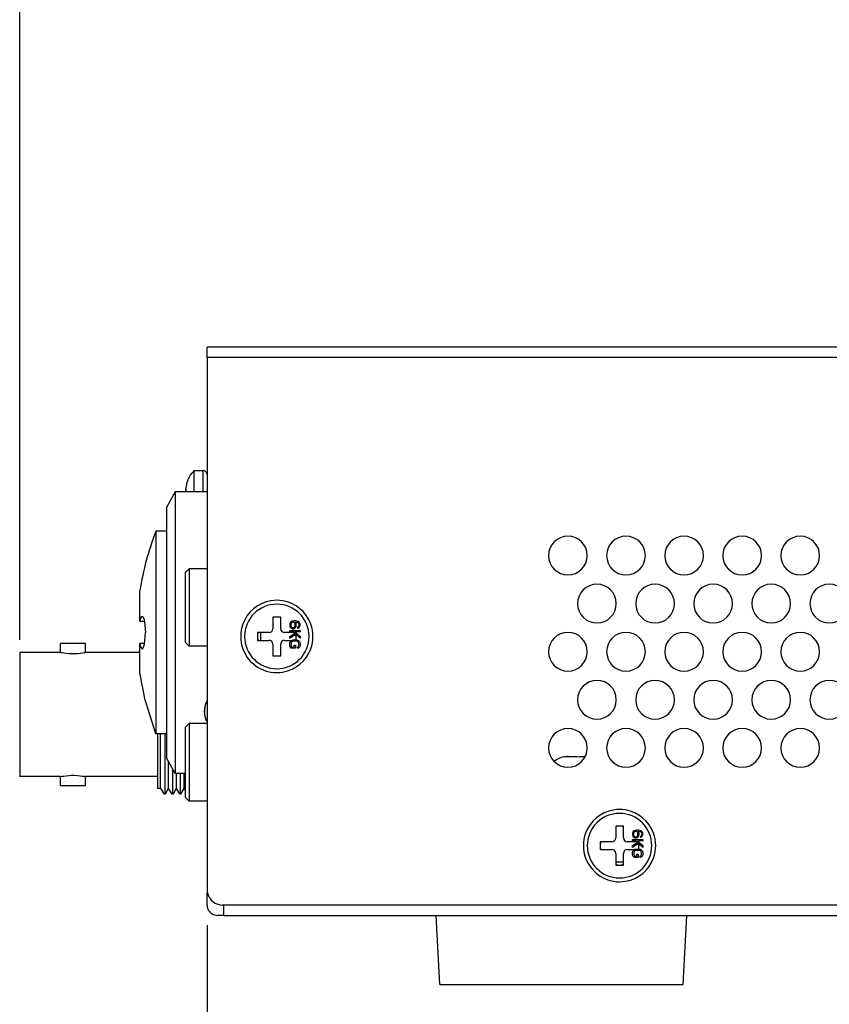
# Model space of a CAD drawing. Header units: millimetres. Extents: x 0 to 1524, y 0 to 1016.
# Tile 277 of 352: x 1198 to 1261, y 377 to 454. Entities that reach past the tile are written whole.
import ezdxf

# ---------------------------------------------------------------- set-up
doc = ezdxf.new("R2010")
doc.units = ezdxf.units.MM
doc.header["$LTSCALE"] = 83.82
doc.layers.get('0').update_dxf_attribs({"linetype": 'CONTINUOUS'})
doc.layers.add('02___PRT_ALL_AXES', color=7, linetype='CONTINUOUS')
doc.layers.add('03___PRT_ALL_CURVES', color=7, linetype='CONTINUOUS')
doc.styles.get("Standard").update_dxf_attribs({"font": 'txt', "width": 0.8})
doc.dimstyles.new('DIMSTYLE_1', dxfattribs={"dimtxt": 15, "dimasz": 12, "dimexe": 0.18, "dimexo": 0.0625, "dimgap": 0.09, "dimtad": 1, "dimzin": 0, "dimdsep": 46, "dimtxsty": 'STANDARD', "dimblk": 'CLOSED', "dimblk1": 'CLOSED', "dimblk2": 'CLOSED', "dimcen": 0.09, "dimadec": 0, "dimazin": 0, "dimtp": 0.01, "dimtm": 0.01, "dimtfac": 1, "dimtofl": 0, "dimtmove": 0, "dimatfit": 3, "dimldrblk": 'CLOSED', "dimfxl": 1, "dimtolj": 1, "dimtzin": 0, "dimarcsym": 0})

# ---------------------------------------------------------------- blocks, each defined once
blk = doc.blocks.new('_CLOSED')
at = {"color": 0, "linetype": 'BYBLOCK'}
for p, q in [((0, 0), (-1, 0.2083)), ((-1, 0.2083), (-1, -0.2083)), ((-1, -0.2083), (0, 0)), ((-1, 0), (0, 0))]:
    blk.add_line(p, q, dxfattribs=at)
blk = doc.blocks.new('*D5')
at = {"color": 2, "linetype": 'CONTINUOUS'}
for p, q in [((1198.145, 405.557), (1198.145, 520.528)), ((1416.104, 413.017), (1416.104, 520.528)), ((1198.145, 519.528), (1307.125, 519.528)), ((1416.104, 519.528), (1307.125, 519.528))]:
    blk.add_line(p, q, dxfattribs=at)
at = {"color": 2, "linetype": 'CONTINUOUS', "xscale": 12, "yscale": 12, "zscale": 12, "rotation": 180}
blk.add_blockref('_CLOSED', (1198.145, 519.528), dxfattribs=at)
at = {"color": 2, "linetype": 'CONTINUOUS', "xscale": 12, "yscale": 12, "zscale": 12}
blk.add_blockref('_CLOSED', (1416.104, 519.528), dxfattribs=at)
blk = doc.blocks.new('*D6')
at = {"color": 2, "linetype": 'CONTINUOUS'}
for p, q in [((1402.665, 384.013), (1402.665, 302.557)), ((1212.665, 383.454), (1212.665, 302.557)), ((1212.665, 303.557), (1307.665, 303.557)), ((1402.665, 303.557), (1307.665, 303.557))]:
    blk.add_line(p, q, dxfattribs=at)
at = {"color": 2, "linetype": 'CONTINUOUS', "xscale": 12, "yscale": 12, "zscale": 12, "rotation": 180}
blk.add_blockref('_CLOSED', (1212.665, 303.557), dxfattribs=at)
at = {"color": 2, "linetype": 'CONTINUOUS', "xscale": 12, "yscale": 12, "zscale": 12}
blk.add_blockref('_CLOSED', (1402.665, 303.557), dxfattribs=at)

msp = doc.modelspace()

# ---------------------------------------------------------------- linework, layer by layer
at = {"color": 7, "linetype": 'CONTINUOUS'}
for p, q in [((1212.665, 427.407), (1212.665, 428.207)), ((1380.265, 428.207), (1212.665, 428.207)), ((1212.665, 427.407), (1212.665, 386.207)), ((1377.58, 427.407), (1212.665, 427.407)), ((1211.015, 417.111), (1211.02, 417.25)), ((1211.028, 417.336), (1211.02, 417.25)), ((1211.061, 417.557), (1211.034, 417.399)), ((1211.051, 417.557), (1211.061, 417.557)), ((1210.183, 417.007), (1209.553, 415.857)), ((1210.183, 417.007), (1209.553, 415.857)), ((1212.665, 417.007), (1210.183, 417.007)), ((1211.015, 417.007), (1211.015, 417.111)), ((1209.553, 413.957), (1208.7, 413.957)), ((1210.965, 410.757), (1211.265, 411.057)), ((1212.665, 411.057), (1211.265, 411.057)), ((1210.965, 410.757), (1210.965, 410.157)), ((1210.965, 410.157), (1210.965, 408.057)), ((1210.965, 408.057), (1210.965, 405.957)), ((1218.365, 407.307), (1217.765, 407.307)), ((1217.765, 407.307), (1217.765, 406.407)), ((1218.365, 406.407), (1218.365, 407.307)), ((1207.812, 406.959), (1207.462, 406.959)), ((1210.965, 405.957), (1210.965, 405.357)), ((1217.465, 406.107), (1216.565, 406.107)), ((1216.565, 406.107), (1216.565, 405.507)), ((1219.565, 406.107), (1218.665, 406.107)), ((1219.565, 405.507), (1219.565, 406.107)), ((1201.315, 404.557), (1201.315, 405.257)), ((1201.315, 404.557), (1201.315, 405.257)), ((1203.255, 405.257), (1201.315, 405.257)), ((1203.255, 404.557), (1203.255, 405.257)), ((1203.255, 404.557), (1203.255, 405.257)), ((1207.814, 405.254), (1207.462, 405.254)), ((1210.965, 405.357), (1211.265, 405.057)), ((1212.665, 405.057), (1211.265, 405.057)), ((1216.565, 405.507), (1217.465, 405.507)), ((1217.765, 405.207), (1217.765, 404.307)), ((1218.365, 404.307), (1218.365, 405.207)), ((1218.665, 405.507), (1219.565, 405.507)), ((1198.145, 404.557), (1198.145, 403.857)), ((1201.315, 404.557), (1198.145, 404.557)), ((1207.462, 404.557), (1203.255, 404.557)), ((1217.765, 404.307), (1218.365, 404.307)), ((1198.145, 403.857), (1198.145, 399.757)), ((1208.7, 398.257), (1207.854, 400.907)), ((1198.145, 399.757), (1198.145, 395.735)), ((1212.465, 400.107), (1212.465, 399.907)), ((1210.965, 398.757), (1211.265, 399.057)), ((1212.665, 399.057), (1211.265, 399.057)), ((1209.553, 398.257), (1208.7, 398.257)), ((1208.815, 398.257), (1208.815, 394.957)), ((1210.965, 398.757), (1210.965, 398.157)), ((1210.965, 398.157), (1210.965, 396.057)), ((1210.183, 395.207), (1209.553, 396.357)), ((1210.965, 396.057), (1210.965, 393.957)), ((1240.434, 396.491), (1240.315, 396.47)), ((1240.315, 396.47), (1240.315, 396.486)), ((1240.553, 396.503), (1240.5, 396.497)), ((1240.553, 396.503), (1240.67, 396.507)), ((1240.67, 396.507), (1241.315, 396.507)), ((1241.315, 396.47), (1241.315, 396.507)), ((1198.145, 395.735), (1198.145, 395.657)), ((1198.145, 395.657), (1198.145, 394.957)), ((1210.965, 395.207), (1210.183, 395.207)), ((1201.315, 394.957), (1198.145, 394.957)), ((1201.315, 394.257), (1201.315, 394.957)), ((1201.315, 394.257), (1201.315, 394.957)), ((1203.255, 394.257), (1203.255, 394.957)), ((1203.255, 394.257), (1203.255, 394.957)), ((1208.815, 394.957), (1203.255, 394.957)), ((1208.815, 394.957), (1208.815, 394.029)), ((1201.315, 394.257), (1203.255, 394.257)), ((1209.06, 394.029), (1208.815, 394.029)), ((1209.06, 394.029), (1209.348, 393.601)), ((1209.344, 393.607), (1209.348, 393.601)), ((1209.378, 393.607), (1209.344, 393.607)), ((1209.378, 393.607), (1209.407, 393.607)), ((1209.655, 394.029), (1209.404, 393.601)), ((1209.407, 393.607), (1209.404, 393.601)), ((1209.655, 394.029), (1209.943, 393.601)), ((1209.939, 393.607), (1209.943, 393.601)), ((1209.973, 393.607), (1209.939, 393.607)), ((1209.973, 393.607), (1210.004, 393.607)), ((1210.262, 394.029), (1210, 393.601)), ((1210.004, 393.607), (1210, 393.601)), ((1210.262, 394.029), (1210.55, 393.601)), ((1210.547, 393.607), (1210.55, 393.601)), ((1210.58, 393.607), (1210.547, 393.607)), ((1210.58, 393.607), (1210.611, 393.607)), ((1210.87, 394.029), (1210.607, 393.601)), ((1210.611, 393.607), (1210.607, 393.601)), ((1210.87, 394.029), (1210.933, 393.935)), ((1210.933, 393.935), (1210.965, 393.886)), ((1210.965, 393.957), (1210.965, 393.357)), ((1210.965, 393.357), (1211.265, 393.057)), ((1212.665, 393.057), (1211.265, 393.057)), ((1244.915, 391.107), (1244.315, 391.107)), ((1244.315, 391.107), (1244.315, 390.207)), ((1244.915, 390.207), (1244.915, 391.107)), ((1244.015, 389.907), (1243.115, 389.907)), ((1243.115, 389.907), (1243.115, 389.307)), ((1246.115, 389.907), (1245.215, 389.907)), ((1246.115, 389.307), (1246.115, 389.907)), ((1243.115, 389.307), (1244.015, 389.307)), ((1244.315, 389.007), (1244.315, 388.107)), ((1244.915, 388.107), (1244.915, 389.007)), ((1245.215, 389.307), (1246.115, 389.307)), ((1244.315, 388.107), (1244.915, 388.107)), ((1212.665, 385.007), (1212.665, 385.989)), ((1213.948, 385.007), (1213.865, 385.007)), ((1213.948, 384.207), (1213.948, 385.007)), ((1377.58, 385.007), (1213.948, 385.007)), ((1213.948, 384.207), (1213.465, 384.207)), ((1213.948, 384.207), (1380.265, 384.207)), ((1230.69, 378.857), (1230.415, 384.207)), ((1230.69, 378.857), (1230.415, 384.207)), ((1249.54, 378.857), (1249.815, 384.207)), ((1249.54, 378.857), (1249.815, 384.207)), ((1230.69, 378.857), (1235.915, 378.857)), ((1235.915, 378.857), (1240.115, 378.857)), ((1240.115, 378.857), (1244.315, 378.857)), ((1244.315, 378.857), (1249.54, 378.857))]:
    msp.add_line(p, q, dxfattribs=at)
at = {"color": 4, "linetype": 'CONTINUOUS'}
for p, q in [((1216.815, 405.807), (1216.815, 406.107)), ((1216.815, 405.507), (1216.815, 405.807)), ((1244.315, 388.357), (1244.915, 388.357))]:
    msp.add_line(p, q, dxfattribs=at)
at = {"color": 7, "linetype": 'CONTINUOUS'}
for points in [[(1212.365, 417.007), (1212.365, 417.152), (1212.365, 417.349), (1212.365, 417.538), (1212.365, 417.716), (1212.365, 417.881), (1212.365, 418.033), (1212.365, 418.17), (1212.365, 418.292), (1212.365, 418.397), (1212.365, 418.485), (1212.365, 418.556), (1212.365, 418.61), (1212.365, 418.644), (1212.365, 418.657)], [(1211.02, 417.25), (1211.02, 417.25), (1211.015, 417.111)], [(1211.034, 417.399), (1211.034, 417.399), (1211.028, 417.336)], [(1210.183, 417.007), (1210.183, 416.895), (1210.183, 416.562), (1210.183, 416.015), (1210.183, 415.265), (1210.183, 414.328), (1210.183, 413.224), (1210.183, 411.976), (1210.183, 410.61), (1210.183, 409.156), (1210.183, 407.645), (1210.183, 406.107)], [(1209.553, 406.107), (1209.553, 407.621), (1209.553, 409.105), (1209.553, 410.519), (1209.553, 411.827), (1209.553, 412.996), (1209.553, 413.993), (1209.553, 414.795), (1209.553, 415.381), (1209.553, 415.737), (1209.553, 415.857)], [(1208.7, 413.957), (1208.7, 413.858), (1208.7, 413.567), (1208.7, 413.09), (1208.7, 412.441), (1208.7, 411.636), (1208.7, 410.697), (1208.7, 409.647), (1208.7, 408.513), (1208.7, 407.323), (1208.7, 406.107)], [(1211.265, 411.057), (1211.265, 411.044), (1211.265, 410.942), (1211.265, 410.742), (1211.265, 410.451), (1211.265, 410.078), (1211.265, 409.636), (1211.265, 409.14), (1211.265, 408.608), (1211.265, 408.057)], [(1207.462, 406.959), (1207.462, 407.528), (1207.462, 408.046), (1207.462, 408.496), (1207.462, 408.862), (1207.462, 409.134), (1207.462, 409.3), (1207.462, 409.357)], [(1211.265, 408.057), (1211.265, 407.505), (1211.265, 406.973), (1211.265, 406.477), (1211.265, 406.036), (1211.265, 405.663), (1211.265, 405.371), (1211.265, 405.171), (1211.265, 405.069), (1211.265, 405.057)], [(1207.462, 406.959), (1207.506, 407.152), (1207.559, 407.288), (1207.618, 407.352), (1207.638, 407.357)], [(1207.638, 407.357), (1207.674, 407.342), (1207.728, 407.264), (1207.778, 407.123), (1207.819, 406.928), (1207.851, 406.686), (1207.872, 406.409), (1207.879, 406.107)], [(1207.637, 404.857), (1207.66, 404.862), (1207.714, 404.922), (1207.768, 405.058), (1207.813, 405.25), (1207.848, 405.501), (1207.871, 405.793), (1207.879, 406.107)], [(1208.7, 406.107), (1208.7, 404.9), (1208.7, 403.734), (1208.7, 402.642), (1208.7, 401.65), (1208.7, 400.779), (1208.7, 400.041), (1208.7, 399.442), (1208.7, 398.982), (1208.7, 398.647), (1208.7, 398.423), (1208.7, 398.296), (1208.7, 398.257)], [(1209.553, 396.357), (1209.553, 396.476), (1209.553, 396.83), (1209.553, 397.413), (1209.553, 398.209), (1209.553, 399.201), (1209.553, 400.364), (1209.553, 401.669), (1209.553, 403.085), (1209.553, 404.576), (1209.553, 406.107)], [(1210.183, 406.107), (1210.183, 404.428), (1210.183, 402.843), (1210.183, 401.407), (1210.183, 400.164), (1210.183, 399.133), (1210.183, 398.299), (1210.183, 397.627), (1210.183, 397.085), (1210.183, 396.648), (1210.183, 396.3), (1210.183, 396.025), (1210.183, 395.811), (1210.183, 395.644), (1210.183, 395.517), (1210.183, 395.418), (1210.183, 395.343), (1210.183, 395.285), (1210.183, 395.243), (1210.183, 395.217), (1210.183, 395.207)], [(1207.462, 402.992), (1207.462, 403.116), (1207.462, 403.295), (1207.462, 403.538), (1207.462, 403.853), (1207.462, 404.244), (1207.462, 404.712), (1207.462, 405.254)], [(1207.462, 405.254), (1207.505, 405.064), (1207.555, 404.933), (1207.608, 404.866), (1207.637, 404.857)], [(1203.255, 404.557), (1203.228, 404.551), (1203.145, 404.536), (1203.012, 404.513), (1202.837, 404.49), (1202.631, 404.47), (1202.404, 404.459), (1202.173, 404.459), (1201.947, 404.47), (1201.74, 404.489), (1201.563, 404.513), (1201.427, 404.535), (1201.343, 404.551), (1201.315, 404.557)], [(1207.618, 402.157), (1207.562, 402.456), (1207.509, 402.744), (1207.462, 402.992)], [(1207.818, 401.096), (1207.783, 401.279), (1207.734, 401.542), (1207.679, 401.834), (1207.618, 402.157)], [(1207.842, 400.966), (1207.821, 401.08), (1207.818, 401.096)], [(1207.854, 400.907), (1207.846, 400.949), (1207.842, 400.966)], [(1212.465, 399.907), (1212.465, 399.914), (1212.465, 399.936), (1212.465, 399.968), (1212.465, 400.007), (1212.465, 400.045), (1212.465, 400.077), (1212.465, 400.099), (1212.465, 400.107)], [(1211.265, 399.057), (1211.265, 399.044), (1211.265, 398.942), (1211.265, 398.742), (1211.265, 398.451), (1211.265, 398.078), (1211.265, 397.636), (1211.265, 397.14), (1211.265, 396.608), (1211.265, 396.057)], [(1209.06, 394.029), (1209.06, 394.099), (1209.06, 394.309), (1209.06, 394.653), (1209.06, 395.123), (1209.06, 395.706), (1209.06, 396.39), (1209.06, 397.156), (1209.06, 397.987), (1209.06, 398.257)], [(1209.378, 398.257), (1209.378, 397.801), (1209.378, 396.887), (1209.378, 396.046), (1209.378, 395.3), (1209.378, 394.669), (1209.378, 394.168), (1209.378, 393.811), (1209.378, 393.607)], [(1209.655, 396.171), (1209.655, 395.706), (1209.655, 395.123), (1209.655, 394.653), (1209.655, 394.309), (1209.655, 394.099), (1209.655, 394.029)], [(1211.265, 396.057), (1211.265, 395.505), (1211.265, 394.973), (1211.265, 394.477), (1211.265, 394.036), (1211.265, 393.663), (1211.265, 393.371), (1211.265, 393.171), (1211.265, 393.069), (1211.265, 393.057)], [(1240.5, 396.497), (1240.434, 396.491), (1240.434, 396.491)], [(1240.67, 396.507), (1240.553, 396.503), (1240.553, 396.503)], [(1241.923, 396.485), (1241.917, 396.485), (1241.714, 396.485), (1241.513, 396.48), (1241.315, 396.47)], [(1201.315, 394.957), (1201.343, 394.962), (1201.425, 394.978), (1201.559, 395), (1201.734, 395.023), (1201.94, 395.043), (1202.166, 395.054), (1202.397, 395.054), (1202.624, 395.044), (1202.831, 395.024), (1203.008, 395), (1203.144, 394.978), (1203.228, 394.962), (1203.255, 394.957)], [(1209.973, 395.591), (1209.973, 395.3), (1209.973, 394.669), (1209.973, 394.168), (1209.973, 393.811), (1209.973, 393.607)], [(1210.262, 395.207), (1210.262, 395.123), (1210.262, 394.653), (1210.262, 394.309), (1210.262, 394.099), (1210.262, 394.029)], [(1210.58, 395.207), (1210.58, 394.669), (1210.58, 394.168), (1210.58, 393.811), (1210.58, 393.607)], [(1210.87, 395.207), (1210.87, 395.123), (1210.87, 394.653), (1210.87, 394.309), (1210.87, 394.099), (1210.87, 394.029)]]:
    msp.add_lwpolyline(points, dxfattribs=at)
for centre, radius, start, end in [((1212.365, 418.357), 0.3, 0, 90), ((1212.365, 418.357), 0.3, 0, 90), ((1228.715, 406.107), 21.5, 158.58526, 171.30568), ((1228.715, 406.107), 21.5, 158.58526, 171.30568), ((1218.065, 405.807), 2.8, 99.73695, 160.00125), ((1218.065, 405.807), 2.8, 80.40186, 99.73695), ((1218.065, 405.807), 2.8, 20.13532, 80.40186), ((1218.065, 405.807), 1.5, 94.04846, 101.35734), ((1218.065, 405.807), 1.5, 78.69857, 94.04846), ((1218.065, 405.807), 2.8, 160.00125, 180), ((1218.065, 405.807), 2.8, 0, 20.13532), ((1218.065, 405.807), 2.8, 180, 200.13532), ((1218.065, 405.807), 1.5, 172.32392, 180), ((1218.065, 405.807), 1.5, 180, 191.2183), ((1218.065, 405.807), 1.5, 168.75282, 172.32392), ((1217.465, 406.407), 0.3, 270, 360), ((1218.665, 406.407), 0.3, 180, 270), ((1218.065, 405.807), 1.5, 0, 10.45286), ((1218.065, 405.807), 1.5, 352.32392, 360), ((1218.065, 405.807), 2.8, 340.00125, 360), ((1217.465, 405.207), 0.3, 0, 90), ((1218.665, 405.207), 0.3, 90, 180), ((1218.065, 405.807), 1.5, 348.75282, 352.32392), ((1218.065, 405.807), 2.8, 200.13532, 260.40186), ((1218.065, 405.807), 1.5, 258.69857, 274.04846), ((1218.065, 405.807), 1.5, 274.04846, 281.35734), ((1218.065, 405.807), 2.8, 279.73695, 340.00125), ((1218.065, 405.807), 2.8, 260.40186, 279.73695), ((1213.865, 400.107), 1.4, 149.37546, 180), ((1213.865, 400.107), 1.4, 168.59126, 180), ((1213.865, 400.107), 1.4, 168.59357, 180), ((1213.865, 400.107), 1.4, 149.37546, 168.59126), ((1213.865, 400.107), 1.4, 149.42156, 168.59357), ((1213.865, 399.907), 1.4, 180, 191.24996), ((1213.865, 399.907), 1.4, 180, 191.40643), ((1213.865, 399.907), 1.4, 180, 191.24996), ((1213.865, 399.907), 1.4, 191.24996, 191.40874), ((1213.865, 399.907), 1.4, 191.24996, 202.49996), ((1213.865, 399.907), 1.4, 191.40874, 202.49996), ((1213.865, 399.907), 1.4, 191.40643, 203.17219), ((1213.865, 399.907), 1.4, 202.49996, 210.62454), ((1213.865, 399.907), 1.4, 202.49996, 210.62454), ((1213.865, 399.907), 1.4, 203.17219, 210.57844), ((1240.565, 395.007), 1.5, 99.75064, 132.29501), ((1240.565, 395.007), 1.5, 99.59407, 99.75064), ((1244.615, 389.607), 2.8, 99.73695, 160.00125), ((1244.615, 389.607), 2.8, 80.40186, 99.73695), ((1244.615, 389.607), 2.8, 20.13532, 80.40186), ((1244.615, 389.607), 2.8, 160.00125, 180), ((1244.615, 389.607), 1.5, 94.04846, 101.35734), ((1244.615, 389.607), 1.5, 78.69857, 94.04846), ((1244.615, 389.607), 2.8, 0, 20.13532), ((1244.615, 389.607), 1.5, 172.32392, 180), ((1244.615, 389.607), 1.5, 168.75282, 172.32392), ((1244.015, 390.207), 0.3, 270, 360), ((1245.215, 390.207), 0.3, 180, 270), ((1244.615, 389.607), 1.5, 0, 10.45286), ((1244.615, 389.607), 2.8, 180, 200.13532), ((1244.615, 389.607), 1.5, 180, 191.2183), ((1244.015, 389.007), 0.3, 0, 90), ((1245.215, 389.007), 0.3, 90, 180), ((1244.615, 389.607), 1.5, 348.75282, 352.32392), ((1244.615, 389.607), 1.5, 352.32392, 360), ((1244.615, 389.607), 2.8, 340.00125, 360), ((1244.615, 389.607), 2.8, 200.13532, 260.40186), ((1244.615, 389.607), 2.8, 279.73695, 340.00125), ((1244.615, 389.607), 1.5, 258.69857, 274.04846), ((1244.615, 389.607), 1.5, 274.04846, 281.35734), ((1244.615, 389.607), 2.8, 260.40186, 279.73695), ((1213.865, 386.207), 1.2, 180, 190.85563), ((1213.865, 386.207), 1.2, 190.85563, 202.5), ((1213.865, 386.207), 1.2, 202.5, 211.72235), ((1213.865, 386.207), 1.2, 211.72235, 270), ((1213.465, 385.007), 0.8, 180, 202.81545), ((1213.465, 385.007), 0.8, 202.81545, 270)]:
    msp.add_arc(centre, radius, start, end, dxfattribs=at)
at = {"layer": '02___PRT_ALL_AXES', "color": 7, "linetype": 'CONTINUOUS'}
msp.add_line((1211.665, 418.657), (1212.365, 418.657), dxfattribs=at)
msp.add_line((1211.665, 418.657), (1212.365, 418.657), dxfattribs=at)
for points in [[(1211.665, 417.007), (1211.665, 417.21), (1211.665, 417.564), (1211.665, 417.88), (1211.665, 418.151), (1211.665, 418.368), (1211.665, 418.527), (1211.665, 418.624), (1211.665, 418.657)], [(1211.015, 417.111), (1211.015, 417.102), (1211.015, 417.007)]]:
    msp.add_lwpolyline(points, dxfattribs=at)
for centre, radius, start, end in [((1213.015, 417.181), 2, 132.45415, 169.0978), ((1213.015, 417.181), 2, 132.45415, 169.0978), ((1213.015, 417.181), 2, 169.0978, 169.17454), ((1213.015, 417.181), 2, 169.0978, 169.17454), ((1240.615, 412.077), 1.5, 0, 180), ((1245.115, 412.077), 1.5, 0, 180), ((1249.615, 412.077), 1.5, 0, 180), ((1254.115, 412.077), 1.5, 0, 180), ((1258.615, 412.077), 1.5, 0, 180), ((1240.615, 412.077), 1.5, 180, 360), ((1245.115, 412.077), 1.5, 180, 360), ((1249.615, 412.077), 1.5, 180, 360), ((1254.115, 412.077), 1.5, 180, 360), ((1258.615, 412.077), 1.5, 180, 360), ((1242.865, 408.352), 1.5, 0, 180), ((1247.365, 408.352), 1.5, 0, 180), ((1251.865, 408.352), 1.5, 0, 180), ((1256.365, 408.352), 1.5, 0, 180), ((1260.865, 408.352), 1.5, 0, 180), ((1218.065, 405.807), 2.5, 90, 270), ((1218.065, 405.807), 2.5, 270, 90), ((1242.865, 408.352), 1.5, 180, 360), ((1247.365, 408.352), 1.5, 180, 360), ((1251.865, 408.352), 1.5, 180, 360), ((1256.365, 408.352), 1.5, 180, 360), ((1260.865, 408.352), 1.5, 180, 360), ((1240.615, 404.627), 1.5, 0, 180), ((1245.115, 404.627), 1.5, 0, 180), ((1249.615, 404.627), 1.5, 0, 180), ((1254.115, 404.627), 1.5, 0, 180), ((1258.615, 404.627), 1.5, 0, 180), ((1240.615, 404.627), 1.5, 180, 360), ((1245.115, 404.627), 1.5, 180, 360), ((1249.615, 404.627), 1.5, 180, 360), ((1254.115, 404.627), 1.5, 180, 360), ((1258.615, 404.627), 1.5, 180, 360), ((1242.865, 400.902), 1.5, 0, 180), ((1247.365, 400.902), 1.5, 0, 180), ((1251.865, 400.902), 1.5, 0, 180), ((1256.365, 400.902), 1.5, 0, 180), ((1260.865, 400.902), 1.5, 0, 180), ((1242.865, 400.902), 1.5, 180, 360), ((1247.365, 400.902), 1.5, 180, 360), ((1251.865, 400.902), 1.5, 180, 360), ((1256.365, 400.902), 1.5, 180, 360), ((1260.865, 400.902), 1.5, 180, 360), ((1240.615, 397.177), 1.5, 0, 180), ((1245.115, 397.177), 1.5, 0, 180), ((1249.615, 397.177), 1.5, 0, 180), ((1254.115, 397.177), 1.5, 0, 180), ((1258.615, 397.177), 1.5, 0, 180), ((1240.615, 397.177), 1.5, 180, 360), ((1245.115, 397.177), 1.5, 180, 360), ((1249.615, 397.177), 1.5, 180, 360), ((1254.115, 397.177), 1.5, 180, 360), ((1258.615, 397.177), 1.5, 180, 360), ((1244.615, 389.607), 2.5, 90, 270), ((1244.615, 389.607), 2.5, 270, 90)]:
    msp.add_arc(centre, radius, start, end, dxfattribs=at)
at = {"layer": '03___PRT_ALL_CURVES', "color": 40, "linetype": 'CONTINUOUS'}
for p, q in [((1219.082, 406.823), (1219.065, 406.74)), ((1219.065, 406.74), (1219.065, 406.657)), ((1219.065, 406.657), (1219.082, 406.573)), ((1219.133, 406.907), (1219.082, 406.823)), ((1219.082, 406.573), (1219.133, 406.49)), ((1219.202, 406.957), (1219.133, 406.907)), ((1219.133, 406.49), (1219.202, 406.44)), ((1219.168, 406.807), (1219.15, 406.757)), ((1219.15, 406.757), (1219.15, 406.64)), ((1219.15, 406.64), (1219.168, 406.59)), ((1219.202, 406.857), (1219.168, 406.807)), ((1219.168, 406.59), (1219.202, 406.54)), ((1219.287, 406.99), (1219.202, 406.957)), ((1219.253, 406.89), (1219.202, 406.857)), ((1219.202, 406.54), (1219.253, 406.507)), ((1219.304, 406.907), (1219.253, 406.89)), ((1219.253, 406.507), (1219.304, 406.49)), ((1219.406, 407.007), (1219.287, 406.99)), ((1219.355, 406.907), (1219.304, 406.907)), ((1219.304, 406.49), (1219.355, 406.49)), ((1219.406, 406.89), (1219.355, 406.907)), ((1219.355, 406.49), (1219.406, 406.507)), ((1219.525, 407.007), (1219.406, 407.007)), ((1219.44, 406.857), (1219.406, 406.89)), ((1219.406, 406.507), (1219.44, 406.54)), ((1219.474, 406.807), (1219.44, 406.857)), ((1219.44, 406.54), (1219.474, 406.59)), ((1219.457, 406.44), (1219.508, 406.49)), ((1219.491, 406.757), (1219.474, 406.807)), ((1219.474, 406.59), (1219.491, 406.64)), ((1219.559, 406.823), (1219.491, 406.923)), ((1219.491, 406.923), (1219.525, 406.923)), ((1219.491, 406.64), (1219.491, 406.757)), ((1219.508, 406.49), (1219.559, 406.573)), ((1219.644, 406.99), (1219.525, 407.007)), ((1219.525, 406.923), (1219.627, 406.907)), ((1219.576, 406.74), (1219.559, 406.823)), ((1219.559, 406.573), (1219.576, 406.657)), ((1219.576, 406.657), (1219.576, 406.74)), ((1219.627, 406.907), (1219.678, 406.89)), ((1219.729, 406.957), (1219.644, 406.99)), ((1219.678, 406.89), (1219.729, 406.857)), ((1219.729, 406.557), (1219.678, 406.523)), ((1219.678, 406.523), (1219.678, 406.44)), ((1219.797, 406.907), (1219.729, 406.957)), ((1219.729, 406.857), (1219.763, 406.807)), ((1219.763, 406.607), (1219.729, 406.557)), ((1219.729, 406.457), (1219.797, 406.507)), ((1219.763, 406.807), (1219.78, 406.757)), ((1219.78, 406.657), (1219.763, 406.607)), ((1219.78, 406.757), (1219.78, 406.657)), ((1219.848, 406.823), (1219.797, 406.907)), ((1219.797, 406.507), (1219.848, 406.59)), ((1219.865, 406.74), (1219.848, 406.823)), ((1219.848, 406.59), (1219.865, 406.673)), ((1219.865, 406.673), (1219.865, 406.74)), ((1219.065, 406.273), (1219.865, 406.273)), ((1219.065, 406.173), (1219.065, 406.273)), ((1219.338, 406.173), (1219.065, 406.173)), ((1219.065, 405.807), (1219.457, 406.057)), ((1219.542, 405.973), (1219.065, 405.673)), ((1219.065, 405.673), (1219.065, 405.807)), ((1219.202, 406.44), (1219.287, 406.407)), ((1219.287, 406.407), (1219.372, 406.407)), ((1219.406, 406.107), (1219.338, 406.173)), ((1219.372, 406.407), (1219.457, 406.44)), ((1219.457, 406.057), (1219.406, 406.107)), ((1219.474, 406.173), (1219.545, 406.107)), ((1219.865, 406.173), (1219.474, 406.173)), ((1219.565, 405.952), (1219.542, 405.973)), ((1219.545, 406.107), (1219.556, 406.097)), ((1219.556, 406.097), (1219.565, 406.088)), ((1219.565, 406.088), (1219.865, 405.807)), ((1219.865, 405.673), (1219.565, 405.952)), ((1219.678, 406.44), (1219.729, 406.457)), ((1219.865, 406.273), (1219.865, 406.173)), ((1219.865, 405.807), (1219.865, 405.673)), ((1219.065, 405.273), (1219.082, 405.357)), ((1219.065, 405.123), (1219.065, 405.273)), ((1219.082, 405.04), (1219.065, 405.123)), ((1219.082, 405.357), (1219.116, 405.423)), ((1219.116, 404.973), (1219.082, 405.04)), ((1219.116, 405.423), (1219.185, 405.49)), ((1219.185, 404.907), (1219.116, 404.973)), ((1219.185, 405.34), (1219.168, 405.273)), ((1219.168, 405.273), (1219.168, 405.123)), ((1219.168, 405.123), (1219.185, 405.057)), ((1219.185, 405.49), (1219.219, 405.507)), ((1219.219, 405.39), (1219.185, 405.34)), ((1219.185, 405.057), (1219.219, 405.007)), ((1219.219, 405.507), (1219.253, 405.523)), ((1219.27, 405.423), (1219.219, 405.39)), ((1219.219, 405.007), (1219.27, 404.99)), ((1219.253, 405.523), (1219.338, 405.54)), ((1219.338, 405.44), (1219.27, 405.423)), ((1219.27, 404.99), (1219.406, 404.99)), ((1219.338, 405.54), (1219.565, 405.54)), ((1219.593, 405.44), (1219.338, 405.44)), ((1219.406, 405.14), (1219.508, 405.14)), ((1219.406, 404.99), (1219.406, 405.14)), ((1219.508, 405.14), (1219.508, 404.89)), ((1219.565, 405.54), (1219.593, 405.54)), ((1219.593, 405.54), (1219.678, 405.523)), ((1219.661, 405.423), (1219.593, 405.44)), ((1219.712, 405.39), (1219.661, 405.423)), ((1219.661, 404.99), (1219.712, 405.007)), ((1219.661, 404.89), (1219.661, 404.99)), ((1219.678, 405.523), (1219.746, 405.49)), ((1219.746, 405.34), (1219.712, 405.39)), ((1219.712, 405.007), (1219.746, 405.057)), ((1219.746, 405.49), (1219.814, 405.423)), ((1219.763, 405.273), (1219.746, 405.34)), ((1219.746, 405.057), (1219.763, 405.123)), ((1219.814, 404.973), (1219.746, 404.907)), ((1219.763, 405.123), (1219.763, 405.273)), ((1219.814, 405.423), (1219.848, 405.357)), ((1219.848, 405.04), (1219.814, 404.973)), ((1219.848, 405.357), (1219.865, 405.273)), ((1219.865, 405.123), (1219.848, 405.04)), ((1219.865, 405.273), (1219.865, 405.123)), ((1219.253, 404.89), (1219.185, 404.907)), ((1219.508, 404.89), (1219.253, 404.89)), ((1219.746, 404.907), (1219.661, 404.89)), ((1245.632, 390.623), (1245.615, 390.54)), ((1245.615, 390.54), (1245.615, 390.457)), ((1245.615, 390.457), (1245.632, 390.373)), ((1245.683, 390.707), (1245.632, 390.623)), ((1245.752, 390.757), (1245.683, 390.707)), ((1245.718, 390.607), (1245.7, 390.557)), ((1245.7, 390.557), (1245.7, 390.44)), ((1245.752, 390.657), (1245.718, 390.607)), ((1245.837, 390.79), (1245.752, 390.757)), ((1245.803, 390.69), (1245.752, 390.657)), ((1245.854, 390.707), (1245.803, 390.69)), ((1245.956, 390.807), (1245.837, 390.79)), ((1245.905, 390.707), (1245.854, 390.707)), ((1245.956, 390.69), (1245.905, 390.707)), ((1246.075, 390.807), (1245.956, 390.807)), ((1245.99, 390.657), (1245.956, 390.69)), ((1246.024, 390.607), (1245.99, 390.657)), ((1246.041, 390.557), (1246.024, 390.607)), ((1246.109, 390.623), (1246.041, 390.723)), ((1246.041, 390.723), (1246.075, 390.723)), ((1246.041, 390.44), (1246.041, 390.557)), ((1246.194, 390.79), (1246.075, 390.807)), ((1246.075, 390.723), (1246.177, 390.707)), ((1246.126, 390.54), (1246.109, 390.623)), ((1246.109, 390.373), (1246.126, 390.457)), ((1246.126, 390.457), (1246.126, 390.54)), ((1246.177, 390.707), (1246.228, 390.69)), ((1246.279, 390.757), (1246.194, 390.79)), ((1246.228, 390.69), (1246.279, 390.657)), ((1246.347, 390.707), (1246.279, 390.757)), ((1246.279, 390.657), (1246.313, 390.607)), ((1246.313, 390.607), (1246.33, 390.557)), ((1246.33, 390.457), (1246.313, 390.407)), ((1246.33, 390.557), (1246.33, 390.457)), ((1246.398, 390.623), (1246.347, 390.707)), ((1246.415, 390.54), (1246.398, 390.623)), ((1246.398, 390.39), (1246.415, 390.473)), ((1246.415, 390.473), (1246.415, 390.54)), ((1245.615, 390.073), (1246.415, 390.073)), ((1245.615, 389.973), (1245.615, 390.073)), ((1245.888, 389.973), (1245.615, 389.973)), ((1245.615, 389.607), (1246.007, 389.857)), ((1246.092, 389.773), (1245.615, 389.473)), ((1245.632, 390.373), (1245.683, 390.29)), ((1245.683, 390.29), (1245.752, 390.24)), ((1245.7, 390.44), (1245.718, 390.39)), ((1245.718, 390.39), (1245.752, 390.34)), ((1245.752, 390.34), (1245.803, 390.307)), ((1245.752, 390.24), (1245.837, 390.207)), ((1245.803, 390.307), (1245.854, 390.29)), ((1245.837, 390.207), (1245.922, 390.207)), ((1245.854, 390.29), (1245.905, 390.29)), ((1245.956, 389.907), (1245.888, 389.973)), ((1245.905, 390.29), (1245.956, 390.307)), ((1245.922, 390.207), (1246.007, 390.24)), ((1245.956, 390.307), (1245.99, 390.34)), ((1246.007, 389.857), (1245.956, 389.907)), ((1245.99, 390.34), (1246.024, 390.39)), ((1246.007, 390.24), (1246.058, 390.29)), ((1246.024, 390.39), (1246.041, 390.44)), ((1246.024, 389.973), (1246.095, 389.907)), ((1246.415, 389.973), (1246.024, 389.973)), ((1246.058, 390.29), (1246.109, 390.373)), ((1246.115, 389.752), (1246.092, 389.773)), ((1246.095, 389.907), (1246.106, 389.897)), ((1246.106, 389.897), (1246.115, 389.888)), ((1246.115, 389.888), (1246.415, 389.607)), ((1246.415, 389.473), (1246.115, 389.752)), ((1246.279, 390.357), (1246.228, 390.323)), ((1246.228, 390.323), (1246.228, 390.24)), ((1246.228, 390.24), (1246.279, 390.257)), ((1246.313, 390.407), (1246.279, 390.357)), ((1246.279, 390.257), (1246.347, 390.307)), ((1246.347, 390.307), (1246.398, 390.39)), ((1246.415, 390.073), (1246.415, 389.973)), ((1245.615, 389.473), (1245.615, 389.607)), ((1245.615, 389.073), (1245.632, 389.157)), ((1245.615, 388.923), (1245.615, 389.073)), ((1245.632, 389.157), (1245.666, 389.223)), ((1245.666, 389.223), (1245.735, 389.29)), ((1245.735, 389.14), (1245.718, 389.073)), ((1245.718, 389.073), (1245.718, 388.923)), ((1245.735, 389.29), (1245.769, 389.307)), ((1245.769, 389.19), (1245.735, 389.14)), ((1245.769, 389.307), (1245.803, 389.323)), ((1245.82, 389.223), (1245.769, 389.19)), ((1245.803, 389.323), (1245.888, 389.34)), ((1245.888, 389.24), (1245.82, 389.223)), ((1245.888, 389.34), (1246.115, 389.34)), ((1246.143, 389.24), (1245.888, 389.24)), ((1245.956, 388.94), (1246.058, 388.94)), ((1245.956, 388.79), (1245.956, 388.94)), ((1246.058, 388.94), (1246.058, 388.69)), ((1246.115, 389.34), (1246.143, 389.34)), ((1246.143, 389.34), (1246.228, 389.323)), ((1246.211, 389.223), (1246.143, 389.24)), ((1246.262, 389.19), (1246.211, 389.223)), ((1246.228, 389.323), (1246.296, 389.29)), ((1246.296, 389.14), (1246.262, 389.19)), ((1246.296, 389.29), (1246.364, 389.223)), ((1246.313, 389.073), (1246.296, 389.14)), ((1246.313, 388.923), (1246.313, 389.073)), ((1246.364, 389.223), (1246.398, 389.157)), ((1246.398, 389.157), (1246.415, 389.073)), ((1246.415, 389.607), (1246.415, 389.473)), ((1246.415, 389.073), (1246.415, 388.923)), ((1245.632, 388.84), (1245.615, 388.923)), ((1245.666, 388.773), (1245.632, 388.84)), ((1245.735, 388.707), (1245.666, 388.773)), ((1245.718, 388.923), (1245.735, 388.857)), ((1245.735, 388.857), (1245.769, 388.807)), ((1245.803, 388.69), (1245.735, 388.707)), ((1245.769, 388.807), (1245.82, 388.79)), ((1246.058, 388.69), (1245.803, 388.69)), ((1245.82, 388.79), (1245.956, 388.79)), ((1246.211, 388.79), (1246.262, 388.807)), ((1246.211, 388.69), (1246.211, 388.79)), ((1246.296, 388.707), (1246.211, 388.69)), ((1246.262, 388.807), (1246.296, 388.857)), ((1246.296, 388.857), (1246.313, 388.923)), ((1246.364, 388.773), (1246.296, 388.707)), ((1246.398, 388.84), (1246.364, 388.773)), ((1246.415, 388.923), (1246.398, 388.84))]:
    msp.add_line(p, q, dxfattribs=at)

# ---------------------------------------------------------------- dimensions: what is measured, and where the dimension line sits
at = {"color": 2, "linetype": 'CONTINUOUS'}
dim = msp.add_linear_dim(base=(1198.145, 519.528), p1=(1416.104, 413.017), p2=(1198.145, 405.557), angle=180, dimstyle='DIMSTYLE_1', dxfattribs=at)
dim.commit()
dim.dimension.update_dxf_attribs({"geometry": '*D5', "text_midpoint": (1271.125, 523.278), "dimtype": 160})
dim = msp.add_linear_dim(base=(1402.665, 303.557), p1=(1212.665, 383.454), p2=(1402.665, 384.013), dimstyle='DIMSTYLE_1', dxfattribs=at)
dim.commit()
dim.dimension.update_dxf_attribs({"geometry": '*D6', "text_midpoint": (1271.665, 307.307), "dimtype": 160})

doc.saveas('drawing.dxf')
